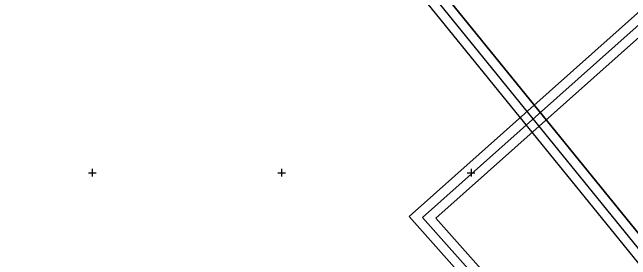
# Model space of a CAD drawing. Extents: x -866402 to -860377, y -1041908 to -1038598.
# Drawn here: x -865942.2 to -865615.7, y -1039845.8 to -1039715.4 of the extents above; entities that cross this region are included whole.
import ezdxf

# ---------------------------------------------------------------- set-up
doc = ezdxf.new("R2010")
doc.units = 0
doc.layers.add('Vrstva 1', color=7, linetype='Continuous')
doc.layers.add('Vrstva 5', color=7, linetype='Continuous')

msp = doc.modelspace()

# ---------------------------------------------------------------- linework, layer by layer
at = {"layer": 'Vrstva 1'}
for points in [[(-866268.65, -1039040.03), (-865473.6, -1040017.5), (-865243.2, -1039830.1), (-866038.25, -1038852.63)], [(-866038.97, -1038859.66), (-865250.23, -1039829.38), (-865472.87, -1040010.47), (-866261.62, -1039040.75)], [(-866254.59, -1039041.47), (-865601.5, -1039844.41), (-865386.61, -1039669.62), (-866039.7, -1038866.69)], [(-866039.7, -1038866.69), (-865386.61, -1039669.62), (-865601.5, -1039844.41), (-866254.59, -1039041.47)], [(-865732.63, -1039823.16), (-864894.8, -1040764.23), (-864672.98, -1040566.75), (-865510.81, -1039625.68)], [(-865511.22, -1039632.74), (-864680.04, -1040566.34), (-864894.39, -1040757.18), (-865725.57, -1039823.57)], [(-865718.52, -1039823.98), (-865030.3, -1040597.01), (-864823.41, -1040412.82), (-865511.63, -1039639.79)], [(-865511.63, -1039639.79), (-864823.41, -1040412.82), (-865030.3, -1040597.01), (-865718.52, -1039823.98)]]:
    msp.add_lwpolyline(points, close=True, dxfattribs=at)
at = {"layer": 'Vrstva 5'}
for p, q in [((-865902, -1039800), (-865898, -1039800)), ((-865900, -1039798), (-865900, -1039802)), ((-865802, -1039800), (-865798, -1039800)), ((-865800, -1039798), (-865800, -1039802)), ((-865702, -1039800), (-865698, -1039800)), ((-865700, -1039798), (-865700, -1039802))]:
    msp.add_line(p, q, dxfattribs=at)

doc.saveas('drawing.dxf')
